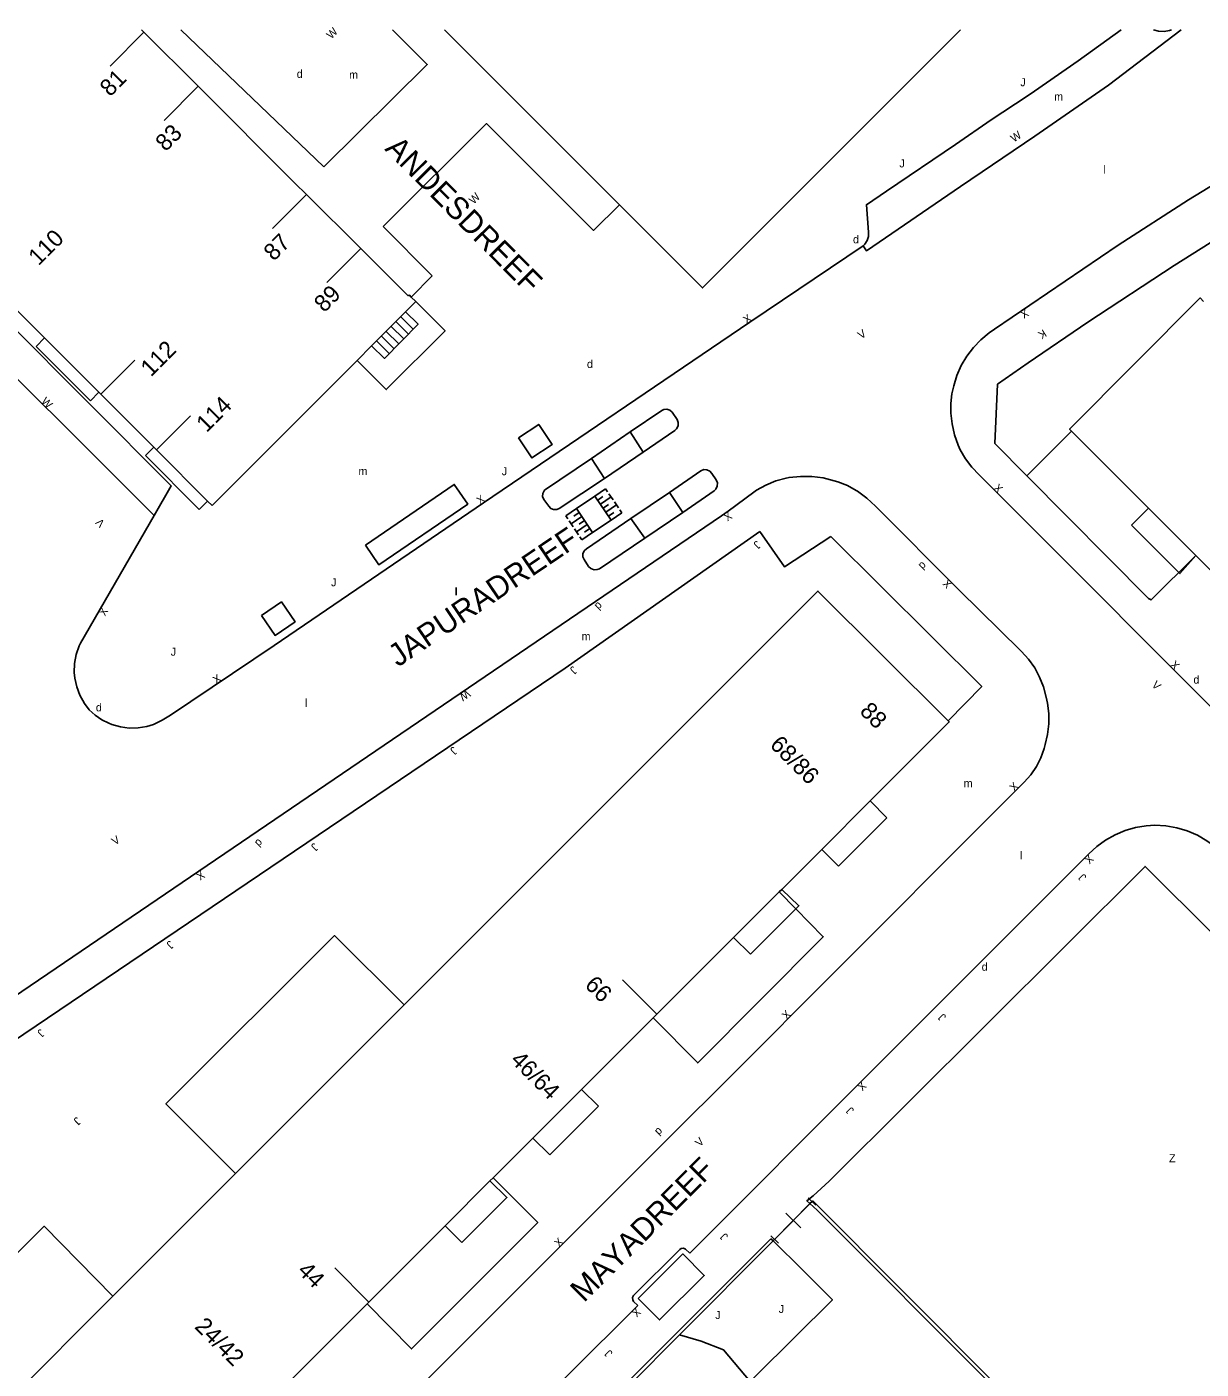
# Model space of a CAD drawing. Extents: x 134999 to 136502, y 457398 to 459002.
# Drawn here: x 135336.2 to 135409.5, y 458916.3 to 459000.2 of the extents above; entities that cross this region are included whole.
import ezdxf

# ---------------------------------------------------------------- set-up
doc = ezdxf.new("R2010")
doc.units = 0
for name, color, linetype in [('RI_DGTB_15', 7, 'Continuous'), ('RI_DGTB_19', 7, 'Continuous'), ('RI_DGTB_2', 7, 'Continuous'), ('RI_DGTB_28', 7, 'Continuous'), ('RI_DGTB_29', 7, 'Continuous'), ('RI_DGTB_3', 7, 'Continuous'), ('RI_DGTB_30', 7, 'Continuous'), ('RI_DGTB_31', 7, 'Continuous'), ('RI_DGTB_32', 7, 'Continuous'), ('RI_DGTB_35', 7, 'Continuous'), ('RI_DGTB_36', 7, 'Continuous'), ('RI_DGTB_37', 7, 'Continuous'), ('RI_DGTB_4', 7, 'Continuous'), ('RI_DGTB_43', 7, 'Continuous'), ('RI_DGTB_48', 7, 'Continuous'), ('RI_DGTB_53', 7, 'Continuous'), ('RI_DGTB_54', 7, 'Continuous'), ('RI_DGTB_55', 7, 'Continuous'), ('RI_DGTB_7', 7, 'Continuous')]:
    doc.layers.add(name, color=color, linetype=linetype)

msp = doc.modelspace()

# ---------------------------------------------------------------- linework, layer by layer
at = {"layer": 'RI_DGTB_15'}
for p, q in [((135343.495, 458999.848), (135341.382, 458997.719)), ((135346.881, 458996.468), (135344.763, 458994.337)), ((135353.654, 458989.711), (135351.529, 458987.574)), ((135357.04, 458986.332), (135354.921, 458984.2)), ((135340.802, 458977.226), (135342.927, 458979.354)), ((135344.277, 458973.753), (135346.4, 458975.879)), ((135375.514, 458938.523), (135373.396, 458940.647)), ((135357.531, 458920.534), (135355.413, 458922.658))]:
    msp.add_line(p, q, dxfattribs=at)
at = {"layer": 'RI_DGTB_19'}
msp.add_lwpolyline([(135376.951, 458918.472), (135378.3, 458918.08), (135379.706, 458917.542), (135381.365, 458915.555)], dxfattribs=at)
at = {"layer": 'RI_DGTB_2'}
for points in [[(135362.269, 459000), (135373.201, 458989.062)], [(135373.201, 458989.062), (135378.39, 458983.87), (135394.512, 459000)]]:
    msp.add_lwpolyline(points, dxfattribs=at)
at = {"layer": 'RI_DGTB_28'}
for p, q in [((135360.323, 458981.292), (135359.54, 458982.066)), ((135359.42, 458980.379), (135358.637, 458981.153)), ((135359.721, 458980.683), (135358.938, 458981.457)), ((135360.022, 458980.988), (135359.239, 458981.762)), ((135358.818, 458979.77), (135358.035, 458980.544)), ((135359.119, 458980.074), (135358.336, 458980.848))]:
    msp.add_line(p, q, dxfattribs=at)
for points in [[(135360.483, 458983.013), (135362.308, 458981.189), (135358.638, 458977.519), (135356.813, 458979.343)], [(135359.84, 458982.37), (135360.623, 458981.596), (135358.517, 458979.465), (135357.722, 458980.251)]]:
    msp.add_lwpolyline(points, dxfattribs=at)
at = {"layer": 'RI_DGTB_3'}
for p, q in [((135359.84, 458982.37), (135360.483, 458983.013)), ((135357.722, 458980.251), (135359.84, 458982.37)), ((135356.813, 458979.343), (135357.722, 458980.251)), ((135354.058, 458976.588), (135356.813, 458979.343)), ((135347.752, 458970.28), (135354.058, 458976.588)), ((135359.754, 458939.088), (135367.389, 458946.725)), ((135349.377, 458928.711), (135359.754, 458939.088)), ((135375.312, 458938.281), (135375.534, 458938.503)), ((135341.555, 458920.888), (135349.225, 458928.559)), ((135349.225, 458928.559), (135349.377, 458928.711)), ((135331.219, 458910.551), (135341.555, 458920.888)), ((135357.44, 458920.416), (135357.545, 458920.52))]:
    msp.add_line(p, q, dxfattribs=at)
for points in [[(135409.69, 458983.013), (135409.473, 458983.249), (135401.319, 458975.055), (135401.446, 458974.928)], [(135401.446, 458974.928), (135406.253, 458970.121)], [(135406.253, 458970.121), (135409.207, 458967.166)], [(135409.207, 458967.166), (135411.754, 458964.619)], [(135367.389, 458946.725), (135385.596, 458964.933), (135393.736, 458956.821)], [(135388.861, 458951.824), (135393.798, 458956.76), (135393.736, 458956.821)], [(135385.834, 458948.799), (135388.861, 458951.824)], [(135383.336, 458946.302), (135385.834, 458948.799)], [(135380.331, 458943.299), (135383.178, 458946.144)], [(135383.178, 458946.144), (135383.336, 458946.302)], [(135375.534, 458938.503), (135380.331, 458943.299)], [(135370.838, 458933.808), (135375.312, 458938.281)], [(135367.796, 458930.768), (135370.838, 458933.808)], [(135365.314, 458928.287), (135367.796, 458930.768)], [(135365.112, 458928.085), (135365.314, 458928.287)], [(135362.308, 458925.282), (135365.112, 458928.085)], [(135357.545, 458920.52), (135362.308, 458925.282)], [(135352.647, 458915.625), (135357.44, 458920.416)]]:
    msp.add_lwpolyline(points, dxfattribs=at)
at = {"layer": 'RI_DGTB_31'}
for p, q in [((135371.671, 458970.872), (135372.334, 458971.32)), ((135372.334, 458971.32), (135372.461, 458971.132)), ((135372.545, 458971.007), (135372.799, 458970.632)), ((135369.847, 458969.642), (135370.51, 458970.089)), ((135371.671, 458970.872), (135370.51, 458970.089)), ((135371.523, 458968.587), (135370.51, 458970.089)), ((135371.671, 458970.872), (135372.685, 458969.37)), ((135371.84, 458970.622), (135372.171, 458970.846)), ((135372.009, 458970.372), (135372.672, 458970.819)), ((135372.178, 458970.121), (135372.509, 458970.345)), ((135372.347, 458969.871), (135373.01, 458970.319)), ((135372.883, 458970.506), (135373.137, 458970.131)), ((135369.974, 458969.454), (135369.847, 458969.642)), ((135370.311, 458968.954), (135370.058, 458969.329)), ((135370.848, 458969.588), (135370.185, 458969.141)), ((135370.679, 458969.839), (135370.347, 458969.615)), ((135371.016, 458969.338), (135370.685, 458969.115)), ((135371.523, 458968.587), (135372.685, 458969.37)), ((135372.516, 458969.621), (135372.847, 458969.844)), ((135373.348, 458969.818), (135372.685, 458969.37)), ((135373.221, 458970.006), (135373.348, 458969.818)), ((135370.649, 458968.453), (135370.396, 458968.828)), ((135371.185, 458969.088), (135370.522, 458968.641)), ((135371.523, 458968.587), (135370.86, 458968.14)), ((135371.354, 458968.837), (135371.023, 458968.614)), ((135370.86, 458968.14), (135370.733, 458968.328))]:
    msp.add_line(p, q, dxfattribs=at)
for points in [[(135366.901, 458974.515), (135368.156, 458975.343), (135368.988, 458974.081), (135367.733, 458973.254), (135366.901, 458974.515)], [(135357.333, 458967.795), (135362.877, 458971.595), (135363.721, 458970.363), (135358.177, 458966.564), (135357.333, 458967.795)], [(135350.837, 458963.406), (135352.086, 458964.26), (135352.937, 458963.015), (135351.688, 458962.161), (135350.837, 458963.406)], [(135374.372, 458920.744), (135377.163, 458923.526), (135378.493, 458922.191), (135375.704, 458919.409), (135374.372, 458920.744)]]:
    msp.add_lwpolyline(points, dxfattribs=at)
at = {"layer": 'RI_DGTB_37'}
msp.add_line((135363.004, 458964.683), (135363.004, 458965.147), dxfattribs=at)
at = {"layer": 'RI_DGTB_4'}
for p, q in [((135343.353, 459000), (135343.5, 458999.853)), ((135343.5, 458999.853), (135346.881, 458996.468)), ((135353.644, 458989.701), (135357.036, 458986.328))]:
    msp.add_line(p, q, dxfattribs=at)
for points in [[(135346.881, 458996.468), (135352.924, 458990.417), (135353.644, 458989.701)], [(135357.036, 458986.328), (135359.997, 458983.383), (135360.057, 458983.443)], [(135333.898, 458984.145), (135337.291, 458980.75)], [(135360.057, 458983.443), (135360.199, 458983.3)], [(135360.199, 458983.3), (135360.483, 458983.013)], [(135337.291, 458980.75), (135340.684, 458977.354)], [(135340.684, 458977.354), (135340.807, 458977.231)], [(135340.807, 458977.231), (135344.112, 458973.923)], [(135344.112, 458973.923), (135344.279, 458973.755)], [(135344.279, 458973.755), (135347.477, 458970.556)], [(135347.477, 458970.556), (135347.752, 458970.28)]]:
    msp.add_lwpolyline(points, dxfattribs=at)
at = {"layer": 'RI_DGTB_48'}
for p, q in [((135398.645, 458972.138), (135401.446, 458974.928)), ((135382.89, 458924.434), (135385.23, 458926.801)), ((135385.467, 458926.567), (135384.993, 458927.035)), ((135384.533, 458925.149), (135383.587, 458926.085)), ((135383.127, 458924.2), (135382.653, 458924.668))]:
    msp.add_line(p, q, dxfattribs=at)
for points in [[(135359.754, 458939.088), (135355.407, 458943.412), (135344.866, 458932.896), (135349.225, 458928.559)], [(135382.89, 458924.434), (135385.1, 458926.669)], [(135385.1, 458926.669), (135385.23, 458926.801)], [(135385.23, 458926.801), (135385.276, 458926.84), (135408.316, 458903.737)], [(135341.555, 458920.888), (135337.272, 458925.253), (135326.897, 458914.892), (135331.219, 458910.551)], [(135376.951, 458918.472), (135382.798, 458924.341)], [(135382.798, 458924.341), (135382.89, 458924.434)], [(135373.854, 458915.36), (135376.951, 458918.472)]]:
    msp.add_lwpolyline(points, dxfattribs=at)
at = {"layer": 'RI_DGTB_53'}
for p, q in [((135376.502, 458976.101), (135376.805, 458975.654)), ((135373.861, 458974.886), (135371.451, 458973.224)), ((135374.688, 458973.614), (135376.669, 458974.959)), ((135372.269, 458971.971), (135374.688, 458973.614)), ((135371.451, 458973.224), (135368.523, 458971.23)), ((135378.975, 458972.284), (135379.249, 458971.892)), ((135373.918, 458969.474), (135376.316, 458971.1)), ((135379.119, 458971.195), (135377.16, 458969.84)), ((135368.467, 458970.656), (135368.782, 458970.229)), ((135298.55, 458914.551), (135379.575, 458969.632)), ((135374.775, 458968.228), (135377.16, 458969.84)), ((135381.972, 458968.658), (135369.81, 458960.126)), ((135370.993, 458966.915), (135371.269, 458966.471)), ((135386.291, 458928.084), (135385.3, 458927.164)), ((135347.543, 458889.385), (135382.658, 458924.479)), ((135374.086, 458920.924), (135376.978, 458923.808)), ((135377.603, 458923.577), (135377.32, 458923.823)), ((135374.087, 458920.568), (135374.342, 458920.312))]:
    msp.add_line(p, q, dxfattribs=at)
for points in [[(135389.88, 458989.91), (135388.63, 458989.07), (135388.76, 458987.35), (135388.756, 458987.08), (135388.673, 458986.823), (135388.519, 458986.602), (135388.416, 458986.508)], [(135388.416, 458986.508), (135381.35, 458981.74), (135364.7, 458970.45), (135351.63, 458961.54)], [(135375.847, 458976.212), (135373.861, 458974.886)], [(135376.502, 458976.101), (135376.354, 458976.23), (135376.167, 458976.29), (135375.972, 458976.271), (135375.847, 458976.212)], [(135376.805, 458975.654), (135376.872, 458975.459), (135376.861, 458975.253), (135376.773, 458975.066), (135376.669, 458974.959)], [(135373.861, 458974.886), (135374.688, 458973.614)], [(135372.269, 458971.971), (135371.451, 458973.224)], [(135369.432, 458970.093), (135372.269, 458971.971)], [(135376.316, 458971.1), (135378.292, 458972.444)], [(135378.292, 458972.444), (135378.472, 458972.518), (135378.666, 458972.514), (135378.841, 458972.433), (135378.975, 458972.284)], [(135379.249, 458971.892), (135379.318, 458971.692), (135379.307, 458971.486), (135379.219, 458971.299), (135379.119, 458971.195)], [(135368.523, 458971.23), (135368.418, 458971.037), (135368.402, 458970.845), (135368.467, 458970.656)], [(135377.16, 458969.84), (135376.316, 458971.1)], [(135368.782, 458970.229), (135368.909, 458970.098), (135369.088, 458970.025), (135369.281, 458970.029), (135369.432, 458970.093)], [(135373.918, 458969.474), (135371.14, 458967.575)], [(135374.775, 458968.228), (135373.918, 458969.474)], [(135381.972, 458968.658), (135383.511, 458966.441), (135386.401, 458968.338)], [(135371.14, 458967.575), (135370.998, 458967.444), (135370.921, 458967.267), (135370.922, 458967.075), (135370.993, 458966.915)], [(135371.952, 458966.332), (135374.775, 458968.228)], [(135371.269, 458966.471), (135371.419, 458966.336), (135371.612, 458966.267), (135371.816, 458966.277), (135371.952, 458966.332)], [(135369.81, 458960.126), (135299.274, 458912.444), (135300.737, 458910.155), (135297.346, 458907.911), (135298.754, 458906.517)], [(135385.3, 458927.164), (135384.904, 458926.85), (135385.1, 458926.669)], [(135382.798, 458924.341), (135382.658, 458924.479)], [(135377.32, 458923.823), (135377.195, 458923.88), (135377.056, 458923.861), (135376.978, 458923.808)], [(135374.086, 458920.924), (135374.018, 458920.801), (135374.027, 458920.661), (135374.087, 458920.568)]]:
    msp.add_lwpolyline(points, dxfattribs=at)
at = {"layer": 'RI_DGTB_54'}
for points in [[(135408.281, 459000), (135403.755, 458996.541), (135399.147, 458993.353), (135394.506, 458990.213), (135388.626, 458986.193), (135388.416, 458986.508)], [(135389.88, 458989.91), (135394.198, 458992.829), (135396.413, 458994.363), (135398.659, 458995.852), (135399.117, 458996.159), (135401.854, 458998.047), (135404.544, 459000)], [(135407.683, 459000), (135407.552, 458999.952), (135407.218, 458999.888), (135406.88, 458999.905), (135406.554, 459000)], [(135464.035, 458928.692), (135465.016, 458929.669), (135462.567, 458933.963), (135459.67, 458938.959), (135456.481, 458944.519), (135452.822, 458950.818), (135448.932, 458957.465), (135445.816, 458962.613), (135441.869, 458969.228), (135438.149, 458975.222), (135434.193, 458981.378), (135429.974, 458987.838), (135427.241, 458991.991), (135426.038, 458993.887), (135423.055, 458994.295), (135418.513, 458991.837), (135412.917, 458988.462), (135407.846, 458985.276), (135402.463, 458981.725), (135398.736, 458979.191), (135396.822, 458977.848), (135396.653, 458974.148), (135398.645, 458972.138)], [(135413.244, 458954.593), (135395.658, 458972.196), (135395.204, 458972.67), (135394.811, 458973.196), (135394.485, 458973.765), (135394.356, 458974.047), (135394.127, 458974.702), (135393.975, 458975.379), (135393.903, 458976.044), (135393.893, 458976.655), (135393.962, 458977.261), (135394.08, 458977.755), (135394.278, 458978.404), (135394.551, 458979.025), (135394.895, 458979.609), (135395.305, 458980.149), (135395.777, 458980.637), (135396.302, 458981.066), (135396.636, 458981.29), (135404.355, 458986.544), (135408.742, 458989.376), (135413.396, 458992.203)], [(135344.133, 458969.647), (135345.207, 458971.506), (135334.921, 458981.829), (135333.28, 458981.231), (135332.97, 458981.197), (135332.661, 458981.243), (135332.374, 458981.366), (135332.281, 458981.427)], [(135332.281, 458981.427), (135338.64, 458975.16), (135344.133, 458969.647)], [(135379.575, 458969.632), (135379.992, 458969.918), (135381.589, 458971.11), (135381.763, 458971.227), (135382.344, 458971.556), (135382.961, 458971.814), (135383.604, 458971.996), (135383.799, 458972.03), (135384.505, 458972.099), (135385.213, 458972.089), (135385.917, 458971.999), (135386.605, 458971.83), (135386.839, 458971.76), (135387.434, 458971.525), (135387.994, 458971.218), (135388.076, 458971.165), (135388.661, 458970.735), (135389.195, 458970.243), (135394.428, 458964.988), (135398.243, 458961.226), (135398.316, 458961.156), (135398.757, 458960.672), (135399.136, 458960.137), (135399.447, 458959.561), (135399.685, 458958.951), (135399.847, 458958.316), (135399.934, 458957.935), (135400.017, 458957.287), (135400.019, 458956.633), (135399.943, 458955.984), (135399.787, 458955.349), (135399.723, 458955.095), (135399.518, 458954.516), (135399.24, 458953.97), (135398.893, 458953.464), (135398.483, 458953.007), (135397.882, 458952.385), (135395.727, 458950.259), (135379.375, 458933.843), (135377.2, 458931.691), (135343.507, 458897.998)], [(135398.645, 458972.138), (135406.242, 458964.473), (135406.402, 458964.386), (135409.207, 458967.166)], [(135344.133, 458969.647), (135339.528, 458961.672), (135339.452, 458961.505), (135339.269, 458960.971), (135339.162, 458960.415), (135339.135, 458959.851), (135339.174, 458959.488), (135339.298, 458958.943), (135339.498, 458958.422), (135339.781, 458957.919), (135340.084, 458957.521), (135340.446, 458957.177), (135340.859, 458956.895), (135341.311, 458956.682), (135341.5, 458956.607), (135342.032, 458956.455), (135342.581, 458956.38), (135343.135, 458956.386), (135343.682, 458956.471), (135344.102, 458956.609), (135344.646, 458956.861), (135345.152, 458957.183), (135351.63, 458961.54)], [(135386.401, 458968.338), (135395.827, 458958.982), (135393.736, 458956.821)], [(135445.144, 458914.273), (135410.933, 458948.475), (135410.449, 458948.928), (135409.897, 458949.337), (135409.302, 458949.68), (135408.671, 458949.95), (135408.012, 458950.146), (135407.336, 458950.264), (135406.65, 458950.302), (135406.098, 458950.273), (135405.429, 458950.165), (135404.778, 458949.979), (135404.153, 458949.717), (135403.563, 458949.384), (135403.017, 458948.984), (135402.521, 458948.522), (135388.685, 458934.693), (135377.603, 458923.577)], [(135386.291, 458928.084), (135406.034, 458947.73), (135423.214, 458930.638), (135438.046, 458915.853), (135444.765, 458909.084), (135444.432, 458908.795)], [(135383.178, 458946.144), (135384.219, 458945.082)], [(135384.219, 458945.082), (135385.93, 458943.337), (135378.091, 458935.461), (135375.312, 458938.281)], [(135365.314, 458928.287), (135368.101, 458925.483), (135360.205, 458917.595), (135357.44, 458920.416)], [(135374.342, 458920.312), (135365.708, 458911.707)]]:
    msp.add_lwpolyline(points, dxfattribs=at)
at = {"layer": 'RI_DGTB_55'}
for points in [[(135385.1, 458926.669), (135385.54, 458926.264), (135396.49, 458915.317), (135408.274, 458903.504), (135408.31, 458903.54)], [(135381.365, 458915.555), (135381.747, 458915.942), (135386.497, 458920.669), (135384.645, 458922.525), (135382.798, 458924.341)]]:
    msp.add_lwpolyline(points, dxfattribs=at)
at = {"layer": 'RI_DGTB_7'}
for p, q in [((135361.5, 458984.632), (135358.45, 458987.7)), ((135360.199, 458983.3), (135361.5, 458984.632)), ((135336.759, 458980.217), (135337.291, 458980.75)), ((135340.155, 458976.824), (135336.759, 458980.217)), ((135340.684, 458977.354), (135340.155, 458976.824)), ((135346.955, 458970.033), (135343.587, 458973.397)), ((135347.477, 458970.556), (135346.955, 458970.033)), ((135405.184, 458969.055), (135406.253, 458970.121)), ((135388.861, 458951.824), (135389.91, 458950.776)), ((135389.91, 458950.776), (135386.885, 458947.749)), ((135386.885, 458947.749), (135385.834, 458948.799)), ((135370.838, 458933.808), (135371.881, 458932.769)), ((135371.881, 458932.769), (135368.844, 458929.724)), ((135368.844, 458929.724), (135367.796, 458930.768)), ((135363.353, 458924.238), (135362.308, 458925.282))]:
    msp.add_line(p, q, dxfattribs=at)
for points in [[(135354.735, 458991.424), (135345.812, 459000)], [(135359.017, 459000), (135361.19, 458997.83), (135354.735, 458991.424)], [(135358.45, 458987.7), (135364.89, 458994.13), (135371.58, 458987.46), (135373.201, 458989.062)], [(135343.587, 458973.397), (135344.112, 458973.923)], [(135409.207, 458967.166), (135408.206, 458966.023), (135405.184, 458969.055)], [(135383.336, 458946.302), (135384.41, 458945.273), (135384.219, 458945.082)], [(135384.219, 458945.082), (135381.385, 458942.246)], [(135381.385, 458942.246), (135380.331, 458943.299)], [(135365.112, 458928.085), (135366.175, 458927.048), (135363.353, 458924.238)]]:
    msp.add_lwpolyline(points, dxfattribs=at)

# ---------------------------------------------------------------- texts
at = {"layer": 'RI_DGTB_29'}
for rotation, p in [(359.99965, (135353.04, 458996.99)), (359.99965, (135371.17, 458978.87)), (224.96944, (135392.107, 458966.81)), (224.96944, (135371.874, 458964.295)), (224.96944, (135350.649, 458949.493)), (224.96944, (135375.642, 458931.467))]:
    msp.add_text('d', height=0.5, rotation=rotation, dxfattribs=at).set_placement(p)
for p in [(135387.787, 458986.656), (135409.05, 458959.153), (135340.496, 458957.42), (135395.825, 458941.218)]:
    msp.add_text('d', height=0.5, dxfattribs=at).set_placement(p)
at = {"layer": 'RI_DGTB_30'}
for s, height, rotation, p in [('W', 0.5, 45.1098, (135355.204, 458999.379)), ('W', 0.5, 34.12888, (135397.839, 458992.943)), ('W', 0.5, 45.17601, (135364.096, 458989.066)), ('X', 0.5, 34.07384, (135381.143, 458981.6)), ('X', 0.5, 211.93388, (135398.559, 458982.59)), ('V', 0.5, 34.12888, (135388.296, 458980.646)), ('K', 0.5, 211.93388, (135399.678, 458981.303)), ('W', 0.5, 314.96866, (135337.04, 458976.741)), ('X', 0.5, 34.21021, (135364.493, 458970.309)), ('X', 0.5, 314.92227, (135396.526, 458971.329)), ('V', 0.5, 134.89586, (135341.091, 458969.202)), ('X', 0.5, 214.18149, (135380.021, 458969.927)), ('X', 0.499, 135.16753, (135394.017, 458965.403)), ('X', 0.499, 239.99411, (135340.854, 458963.966)), ('X', 0.5, 314.92227, (135407.56, 458960.285)), ('X', 0.5, 34.12888, (135348.011, 458959.11)), ('V', 0.5, 314.92227, (135406.407, 458959.028)), ('W', 0.5, 214.18149, (135363.669, 458958.802)), ('X', 0.5, 44.99698, (135397.867, 458952.375)), ('V', 0.5, 34.2589, (135341.689, 458949.031)), ('X', 0.5, 225.01735, (135402.513, 458948.514)), ('X', 0.5, 214.18149, (135347.084, 458947.498)), ('X', 0.5, 44.99698, (135383.647, 458938.129)), ('X', 0.5, 225.01735, (135388.329, 458934.336)), ('V', 0.5, 44.99698, (135378.219, 458930.19)), ('X', 0.5, 44.99698, (135369.427, 458923.917)), ('X', 0.5, 225.01735, (135374.236, 458920.207))]:
    msp.add_text(s, height=height, rotation=rotation, dxfattribs=at).set_placement(p)
at = {"layer": 'RI_DGTB_31'}
for p in [(135398.238, 458996.465), (135390.688, 458991.396), (135365.847, 458972.167), (135355.186, 458965.231), (135345.168, 458960.897)]:
    msp.add_text('J', height=0.5, dxfattribs=at).set_placement(p)
for rotation, p in [(224.96944, (135381.753, 458968.117)), (224.96944, (135370.285, 458960.287)), (224.96944, (135362.802, 458955.257)), (224.96944, (135354.111, 458949.237)), (135.02829, (135402.403, 458947.096)), (224.96944, (135345.089, 458943.133)), (135.02829, (135393.642, 458938.36)), (224.96944, (135337.021, 458937.616)), (135.02829, (135387.887, 458932.526)), (224.96944, (135339.284, 458932.121)), (135.02829, (135380.026, 458924.652)), (359.94417, (135379.184, 458919.464)), (359.94417, (135383.147, 458919.84)), (135.02829, (135372.805, 458917.363))]:
    msp.add_text('J', height=0.5, rotation=rotation, dxfattribs=at).set_placement(p)
at = {"layer": 'RI_DGTB_32'}
msp.add_text('Z', height=0.5, dxfattribs=at).set_placement((135407.529, 458929.258))
at = {"layer": 'RI_DGTB_35'}
for s, rotation, p in [('89', 45.2115, (135354.763, 458982.288)), ('114', 45.0406, (135347.406, 458974.792)), ('68/86', 314.9918, (135382.537, 458955.27))]:
    msp.add_text(s, height=1.054, rotation=rotation, dxfattribs=at).set_placement(p)
at = {"layer": 'RI_DGTB_36'}
for s, rotation, p in [('81', 45.2115, (135341.383, 458995.769)), ('83', 45.2115, (135344.853, 458992.341)), ('110', 45.0406, (135336.914, 458985.212)), ('87', 45.2115, (135351.614, 458985.502)), ('112', 45.0406, (135343.93, 458978.267)), ('88', 314.9918, (135388.152, 458957.361)), ('66', 314.9918, (135370.976, 458940.267)), ('46/64', 314.9918, (135366.337, 458935.573)), ('44', 314.9918, (135353.028, 458922.413)), ('24/42', 314.9918, (135346.609, 458918.932))]:
    msp.add_text(s, height=1.054, rotation=rotation, dxfattribs=at).set_placement(p)
at = {"layer": 'RI_DGTB_37'}
for s, rotation, p in [('ANDESDREEF', 314.74225, (135358.487, 458992.512)), ('JAPURADREEF', 34.06164, (135359.367, 458960.155)), ('MAYADREEF', 44.98794, (135370.981, 458920.458))]:
    msp.add_text(s, height=1.4, rotation=rotation, dxfattribs=at).set_placement(p)
at = {"layer": 'RI_DGTB_43'}
for s, p in [('m', (135356.313, 458996.939)), ('m', (135400.353, 458995.574)), ('l', (135403.434, 458991.015)), ('m', (135356.898, 458972.178)), ('m', (135370.835, 458961.863)), ('l', (135353.557, 458957.702)), ('m', (135394.702, 458952.682)), ('l', (135398.221, 458948.17))]:
    msp.add_text(s, height=0.5, dxfattribs=at).set_placement(p)

doc.saveas('drawing.dxf')
